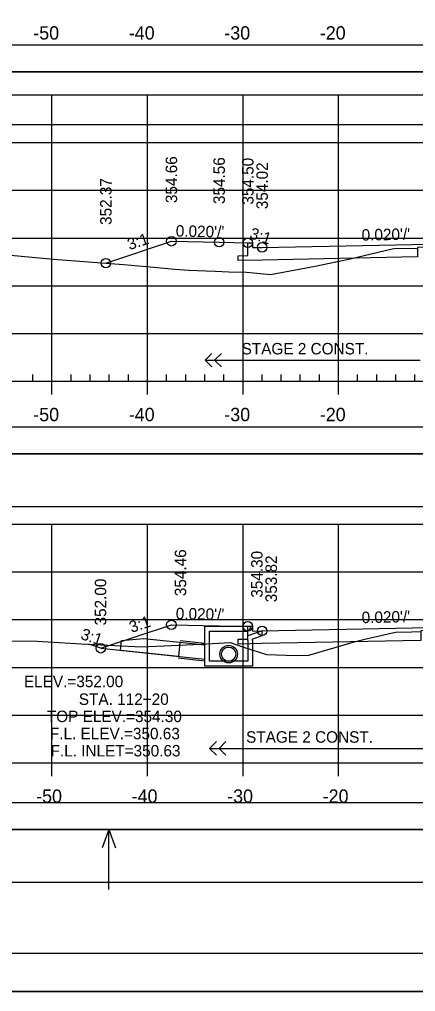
# Model space of a CAD drawing. Extents: x 1368122 to 1710785, y 373130 to 557566.
# Drawn here: x 1368635.5 to 1368676.9, y 375263.7 to 375365.6 of the extents above; entities that cross this region are included whole.
import ezdxf

# ---------------------------------------------------------------- set-up
doc = ezdxf.new("R2010")
doc.units = 0
for name, color, linetype in [('R_Alt Surface', 7, 'Continuous'), ('R_Axis', 7, 'Continuous'), ('R_Axis Annot', 7, 'Continuous'), ('R_Border', 7, 'Continuous'), ('R_Exist Surface', 7, 'Continuous'), ('R_Fin Surface', 7, 'Continuous'), ('R_Fin Surface Annot', 7, 'Continuous'), ('R_Grid', 7, 'Continuous'), ('R_No Plot', 7, 'Continuous'), ('R_Striping', 7, 'Continuous'), ('R_Water', 7, 'Continuous'), ('R_Water Annot', 7, 'Continuous'), ('R_Xsect Elev', 7, 'Continuous'), ('R_Xsect Slope', 7, 'Continuous')]:
    doc.layers.add(name, color=color, linetype=linetype)

msp = doc.modelspace()

# ---------------------------------------------------------------- linework, layer by layer
at = {"layer": 'R_Alt Surface'}
for points in [[(1368539.73, 375360.1), (1368838.03, 375360.1), (1368838.03, 375362.92), (1368539.73, 375362.92)], [(1368539.73, 375320.06), (1368838.03, 375320.06), (1368838.03, 375322.88), (1368539.73, 375322.88)], [(1368539.73, 375280.68), (1368838.03, 375280.68), (1368838.03, 375283.5), (1368539.73, 375283.5)], [(1368539.67, 375275.16), (1368838.09, 375275.16), (1368838.09, 375280.68), (1368539.67, 375280.68)]]:
    msp.add_lwpolyline(points, close=True, dxfattribs=at)
for points in [[(1368718.38, 375342.19), (1368718.38, 375340.84), (1368719.38, 375340.82), (1368719.38, 375340.32), (1368716.88, 375340.37), (1368699.44, 375340.72), (1368699.44, 375341.72), (1368688.88, 375341.94), (1368677.13, 375341.7), (1368677.13, 375340.7), (1368660.88, 375340.37), (1368658.38, 375340.32), (1368658.38, 375340.82), (1368659.38, 375340.84), (1368659.38, 375342.19)], [(1368718.38, 375301.99), (1368718.38, 375300.65), (1368719.38, 375300.63), (1368719.38, 375300.13), (1368716.88, 375300.18), (1368699.46, 375300.53), (1368699.46, 375301.53), (1368688.88, 375301.74), (1368677.49, 375301.51), (1368677.48, 375300.51), (1368660.88, 375300.18), (1368658.38, 375300.13), (1368658.38, 375300.63), (1368659.38, 375300.65), (1368659.38, 375301.99)]]:
    msp.add_lwpolyline(points, dxfattribs=at)
at = {"layer": 'R_Axis'}
for p, q in [((1368636.88, 375327.69), (1368636.88, 375328.39)), ((1368640.88, 375327.69), (1368640.88, 375328.39)), ((1368642.88, 375327.69), (1368642.88, 375328.39)), ((1368644.88, 375327.69), (1368644.88, 375328.39)), ((1368646.88, 375327.69), (1368646.88, 375328.39)), ((1368650.88, 375327.69), (1368650.88, 375328.39)), ((1368652.88, 375327.69), (1368652.88, 375328.39)), ((1368654.88, 375327.69), (1368654.88, 375328.39)), ((1368656.88, 375327.69), (1368656.88, 375328.39)), ((1368660.88, 375327.69), (1368660.88, 375328.39)), ((1368662.88, 375327.69), (1368662.88, 375328.39)), ((1368664.88, 375327.69), (1368664.88, 375328.39)), ((1368666.88, 375327.69), (1368666.88, 375328.39)), ((1368670.88, 375327.69), (1368670.88, 375328.39)), ((1368672.88, 375327.69), (1368672.88, 375328.39)), ((1368674.88, 375327.69), (1368674.88, 375328.39)), ((1368676.88, 375327.69), (1368676.88, 375328.39)), ((1368538.88, 375327.69), (1368838.88, 375327.69)), ((1368638.88, 375326.29), (1368638.88, 375327.69)), ((1368648.88, 375326.29), (1368648.88, 375327.69)), ((1368658.88, 375326.29), (1368658.88, 375327.69)), ((1368668.88, 375326.29), (1368668.88, 375327.69)), ((1368538.88, 375287.69), (1368838.88, 375287.69)), ((1368638.88, 375286.29), (1368638.88, 375287.69)), ((1368648.88, 375286.29), (1368648.88, 375287.69)), ((1368658.88, 375286.29), (1368658.88, 375287.69)), ((1368668.88, 375286.29), (1368668.88, 375287.69))]:
    msp.add_line(p, q, dxfattribs=at)
at = {"layer": 'R_Border'}
msp.add_line((1368847.06, 375267.69), (1368530.88, 375267.69), dxfattribs=at)
at = {"layer": 'R_Exist Surface'}
for points in [[(1368633.39, 375340.99), (1368639.03, 375340.46), (1368646.36, 375339.93), (1368648.76, 375339.72), (1368651.74, 375339.44), (1368653.19, 375339.32), (1368654.07, 375339.27), (1368655.96, 375339.21), (1368657.38, 375339.15), (1368659.23, 375339.11), (1368661.74, 375338.87), (1368666.45, 375339.73), (1368670.1, 375340.51), (1368674.5, 375341.55), (1368674.7, 375341.6), (1368677.1, 375341.61)], [(1368632.58, 375300.46), (1368637.31, 375300.42), (1368641.93, 375300.15), (1368648.25, 375299.83), (1368654.47, 375300.13), (1368657.54, 375300.29), (1368658.94, 375299.82), (1368661.33, 375299.05), (1368664.43, 375298.94), (1368665.77, 375298.97), (1368670.67, 375300.4), (1368671.34, 375300.57), (1368671.79, 375300.68), (1368674.85, 375301.37), (1368676.51, 375301.41), (1368677.49, 375301.43)]]:
    msp.add_lwpolyline(points, dxfattribs=at)
at = {"layer": 'R_Fin Surface'}
msp.add_line((1368643.99, 375299.69), (1368642.74, 375300.11), dxfattribs=at)
for points in [[(1368644.52, 375340.06), (1368651.38, 375342.35), (1368656.38, 375342.25), (1368659.38, 375342.19), (1368659.88, 375342.19), (1368659.88, 375341.69), (1368660.88, 375341.71), (1368688.88, 375342.27), (1368716.88, 375341.71), (1368717.88, 375341.69), (1368717.88, 375342.19), (1368718.38, 375342.19), (1368721.38, 375342.25), (1368726.38, 375342.35), (1368726.71, 375342.46)], [(1368643.99, 375299.69), (1368651.38, 375302.15), (1368656.38, 375302.05), (1368659.38, 375301.99), (1368659.88, 375301.99), (1368659.88, 375301.49), (1368660.88, 375301.51), (1368688.88, 375302.07), (1368716.88, 375301.51), (1368717.88, 375301.49), (1368717.88, 375301.99), (1368718.38, 375301.99), (1368721.38, 375302.05), (1368726.38, 375302.15), (1368728.62, 375301.41)]]:
    msp.add_lwpolyline(points, dxfattribs=at)
at = {"layer": 'R_Grid'}
for p, q in [((1368538.88, 375357.69), (1368838.88, 375357.69)), ((1368638.88, 375327.69), (1368638.88, 375357.69)), ((1368648.88, 375327.69), (1368648.88, 375357.69)), ((1368658.88, 375327.69), (1368658.88, 375357.69)), ((1368668.88, 375327.69), (1368668.88, 375357.69)), ((1368538.88, 375352.69), (1368838.88, 375352.69)), ((1368538.88, 375352.69), (1368838.88, 375352.69)), ((1368638.88, 375327.69), (1368638.88, 375352.69)), ((1368648.88, 375327.69), (1368648.88, 375352.69)), ((1368658.88, 375327.69), (1368658.88, 375352.69)), ((1368668.88, 375327.69), (1368668.88, 375352.69)), ((1368538.88, 375347.69), (1368838.88, 375347.69)), ((1368538.88, 375347.69), (1368838.88, 375347.69)), ((1368538.88, 375342.69), (1368838.88, 375342.69)), ((1368538.88, 375342.69), (1368838.88, 375342.69)), ((1368538.88, 375337.69), (1368838.88, 375337.69)), ((1368538.88, 375337.69), (1368838.88, 375337.69)), ((1368538.88, 375332.69), (1368838.88, 375332.69)), ((1368538.88, 375332.69), (1368838.88, 375332.69)), ((1368538.88, 375327.69), (1368838.88, 375327.69)), ((1368538.88, 375327.69), (1368838.88, 375327.69)), ((1368538.88, 375312.69), (1368838.88, 375312.69)), ((1368638.88, 375287.69), (1368638.88, 375312.69)), ((1368648.88, 375287.69), (1368648.88, 375312.69)), ((1368658.88, 375287.69), (1368658.88, 375312.69)), ((1368668.88, 375287.69), (1368668.88, 375312.69)), ((1368538.88, 375307.69), (1368838.88, 375307.69)), ((1368538.88, 375302.69), (1368838.88, 375302.69)), ((1368538.88, 375297.69), (1368838.88, 375297.69)), ((1368538.88, 375292.69), (1368838.88, 375292.69)), ((1368538.88, 375287.69), (1368838.88, 375287.69))]:
    msp.add_line(p, q, dxfattribs=at)
at = {"layer": 'R_No Plot'}
for p, q in [((1368652.29, 375300.5), (1368654.88, 375300.22)), ((1368652.1, 375298.67), (1368654.88, 375298.38)), ((1368518.48, 375263.71), (1368851.81, 375263.71))]:
    msp.add_line(p, q, dxfattribs=at)
for points in [[(1368518.47, 375477.04), (1368851.81, 375477.04), (1368851.81, 375263.71), (1368518.47, 375263.71)], [(1368764.8, 375473.15), (1368784.42, 375473.15), (1368784.42, 375463.27), (1368800.53, 375463.27), (1368823.73, 375463.27), (1368823.85, 375435.11), (1368847.06, 375435.11), (1368847.06, 375267.69), (1368530.88, 375267.69), (1368530.88, 375473.15)]]:
    msp.add_lwpolyline(points, close=True, dxfattribs=at)
for centre, radius in [((1368651.38, 375342.35), 0.5), ((1368656.38, 375342.25), 0.5), ((1368659.38, 375342.19), 0.5), ((1368660.88, 375341.71), 0.5), ((1368644.52, 375340.06), 0.5), ((1368651.38, 375302.15), 0.5), ((1368659.38, 375301.99), 0.5), ((1368660.88, 375301.51), 0.5), ((1368643.99, 375299.69), 0.5), ((1368657.38, 375299.07), 0.917)]:
    msp.add_circle(centre, radius, dxfattribs=at)
at = {"layer": 'R_Striping'}
for p, q in [((1368654.91, 375329.89), (1368655.61, 375330.6)), ((1368655.91, 375329.89), (1368656.61, 375330.6)), ((1368654.91, 375329.89), (1368677.41, 375329.89)), ((1368655.61, 375329.18), (1368654.91, 375329.89)), ((1368656.61, 375329.18), (1368655.91, 375329.89)), ((1368655.38, 375289.19), (1368656.09, 375289.9)), ((1368656.38, 375289.19), (1368657.09, 375289.9)), ((1368655.38, 375289.19), (1368677.88, 375289.19)), ((1368656.09, 375288.48), (1368655.38, 375289.19)), ((1368657.09, 375288.48), (1368656.38, 375289.19))]:
    msp.add_line(p, q, dxfattribs=at)
at = {"layer": 'R_Water'}
for p, q in [((1368654.88, 375301.99), (1368659.63, 375301.99)), ((1368654.88, 375300.49), (1368654.88, 375301.99)), ((1368659.71, 375301.83), (1368659.38, 375301.49)), ((1368659.71, 375301.83), (1368659.63, 375301.99)), ((1368655.38, 375300.49), (1368655.38, 375301.49)), ((1368655.38, 375301.49), (1368659.38, 375301.49)), ((1368660.88, 375301.51), (1368659.38, 375300.99)), ((1368659.38, 375300.49), (1368659.38, 375300.99)), ((1368660.88, 375300.98), (1368659.88, 375300.64)), ((1368652.27, 375300.33), (1368654.88, 375300.06)), ((1368659.88, 375300.49), (1368659.88, 375300.64)), ((1368643.99, 375299.69), (1368654.88, 375298.55))]:
    msp.add_line(p, q, dxfattribs=at)
for points in [[(1368539.73, 375354.58), (1368838.15, 375354.58), (1368838.15, 375360.1), (1368539.73, 375360.1)], [(1368539.73, 375314.54), (1368838.15, 375314.54), (1368838.15, 375320.06), (1368539.73, 375320.06)], [(1368652.27, 375300.33), (1368652.11, 375298.84), (1368646.06, 375299.47), (1368646.17, 375300.51), (1368648.46, 375300.73)]]:
    msp.add_lwpolyline(points, close=True, dxfattribs=at)
for points in [[(1368660.88, 375300.98), (1368660.88, 375301.51)], [(1368659.88, 375300.49), (1368659.88, 375297.82), (1368657.38, 375297.82), (1368654.88, 375297.82), (1368654.88, 375300.49)], [(1368659.38, 375300.49), (1368659.38, 375298.32), (1368657.38, 375298.32), (1368655.38, 375298.32), (1368655.38, 375300.49)]]:
    msp.add_lwpolyline(points, dxfattribs=at)
msp.add_circle((1368657.38, 375299.07), 0.75, dxfattribs=at)
at = {"layer": 'R_Water Annot'}
for p, q in [((1368644.83, 375280.68), (1368644.13, 375278.76)), ((1368644.83, 375274.4), (1368644.83, 375280.68)), ((1368644.83, 375280.68), (1368645.53, 375278.76))]:
    msp.add_line(p, q, dxfattribs=at)

# ---------------------------------------------------------------- texts
at = {"layer": 'R_Axis Annot'}
for s, p in [('-50', (1368636.92, 375363.49)), ('-40', (1368646.92, 375363.49)), ('-30', (1368656.92, 375363.49)), ('-20', (1368666.92, 375363.49)), ('-50', (1368636.92, 375323.49)), ('-40', (1368646.92, 375323.49)), ('-30', (1368656.92, 375323.49)), ('-20', (1368666.92, 375323.49)), ('-50', (1368637.22, 375283.49)), ('-40', (1368647.22, 375283.49)), ('-30', (1368657.22, 375283.49)), ('-20', (1368667.22, 375283.49))]:
    msp.add_text(s, height=1.4, dxfattribs=at).set_placement(p)
at = {"layer": 'R_Fin Surface Annot'}
for s, rotation, p in [('354.66', 90, (1368651.98, 375346.35)), ('354.56', 90, (1368656.98, 375346.25)), ('354.50', 90, (1368659.98, 375346.19)), ('354.02', 90, (1368661.48, 375345.71)), ('352.37', 90, (1368645.12, 375344.06)), ("0.020'/'", 358.8542, (1368651.83, 375342.84)), ('3:1', 342.2553, (1368659.49, 375342.68)), ("0.020'/'", 1.1458, (1368671.31, 375342.41)), ('3:1', 18.4349, (1368647, 375341.41))]:
    msp.add_text(s, height=1.2, rotation=rotation, dxfattribs=at).set_placement(p)
at = {"layer": 'R_Striping'}
for p in [(1368658.73, 375330.49), (1368659.2, 375289.79)]:
    msp.add_text('STAGE 2 CONST.', height=1.2, dxfattribs=at).set_placement(p)
at = {"layer": 'R_Water Annot'}
for s, p in [('STA. 112+20', (1368641.69, 375293.75)), ('TOP ELEV.=354.30', (1368638.34, 375291.95)), ('F.L. ELEV.=350.63', (1368638.66, 375290.15)), ('F.L. INLET=350.63', (1368638.73, 375288.35))]:
    msp.add_text(s, height=1.2, dxfattribs=at).set_placement(p)
at = {"layer": 'R_Xsect Elev'}
for s, p in [('354.46', (1368652.93, 375305.15)), ('354.30', (1368660.93, 375304.99)), ('353.82', (1368662.43, 375304.51)), ('352.00', (1368644.56, 375302.08))]:
    msp.add_text(s, height=1.2, rotation=90, dxfattribs=at).set_placement(p)
msp.add_text('ELEV.=352.00', height=1.2, dxfattribs=at).set_placement((1368635.94, 375295.61))
at = {"layer": 'R_Xsect Slope'}
for s, rotation, p in [("0.020'/'", 358.8542, (1368651.83, 375302.74)), ('3:1', 18.4349, (1368647.2, 375301.29)), ("0.020'/'", 1.1458, (1368671.31, 375302.32)), ('3:1', 341.5651, (1368641.8, 375300.68))]:
    msp.add_text(s, height=1.2, rotation=rotation, dxfattribs=at).set_placement(p)

doc.saveas('drawing.dxf')
